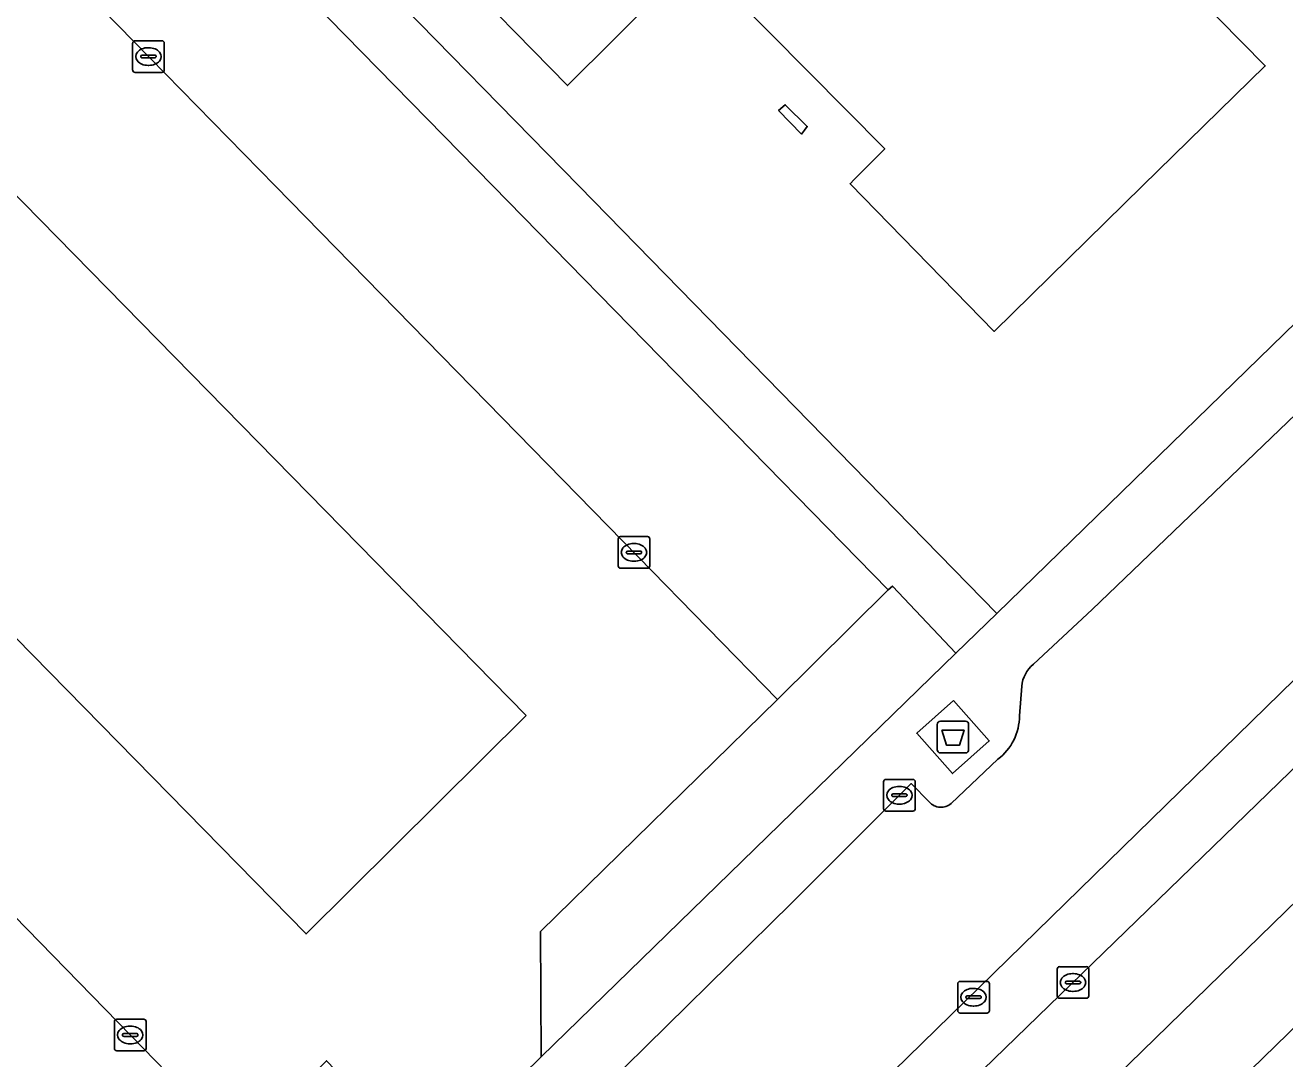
# Model space of a CAD drawing. Extents: x 159217 to 160349, y 381246 to 382172.
# Drawn here: x 159555.39 to 159595.21, y 381472.41 to 381505.08 of the extents above; entities that cross this region are included whole.
import ezdxf

# ---------------------------------------------------------------- set-up
doc = ezdxf.new("R2010")
doc.units = 0
for name, color, linetype in [('IMGEO_Afval_apart_plaats', 7, 'Continuous'), ('IMGEO_Erf', 7, 'Continuous'), ('IMGEO_Groenvoorziening', 7, 'Continuous'), ('IMGEO_Haag', 7, 'Continuous'), ('IMGEO_Kolk', 7, 'Continuous'), ('IMGEO_Pand', 7, 'Continuous'), ('IMGEO_Parkeervlak_gesloten', 7, 'Continuous'), ('IMGEO_Parkeervlak_open', 7, 'Continuous'), ('IMGEO_Rijbaan_lokaal_gesloten', 7, 'Continuous'), ('IMGEO_Rijbaan_lokaal_open', 7, 'Continuous'), ('IMGEO_Rioolput', 7, 'Continuous'), ('IMGEO_Voetpad_gesloten', 7, 'Continuous'), ('IMGEO_Voetpad_open', 7, 'Continuous')]:
    doc.layers.add(name, color=color, linetype=linetype)

msp = doc.modelspace()

# ---------------------------------------------------------------- linework, layer by layer
at = {"layer": 'IMGEO_Afval_apart_plaats'}
for p, q in [((159584.328, 381483.079), (159585.118, 381483.079)), ((159585.118, 381483.079), (159584.328, 381483.079)), ((159584.228, 381482.179), (159584.228, 381482.979)), ((159584.228, 381482.979), (159584.228, 381482.179)), ((159585.218, 381482.979), (159585.218, 381482.179)), ((159585.218, 381482.179), (159585.218, 381482.979)), ((159585.118, 381482.079), (159584.328, 381482.079)), ((159584.328, 381482.079), (159585.118, 381482.079))]:
    msp.add_line(p, q, dxfattribs=at)
msp.add_lwpolyline([(159584.371, 381482.793), (159585.075, 381482.793), (159584.926, 381482.323), (159584.52, 381482.323), (159584.371, 381482.793)], dxfattribs=at)
for centre, start, end in [((159584.328, 381482.979), 90, 180), ((159584.328, 381482.979), 90, 180), ((159585.118, 381482.979), 0, 90), ((159585.118, 381482.979), 360, 90), ((159584.328, 381482.179), 180, 270), ((159584.328, 381482.179), 180, 270), ((159585.118, 381482.179), 270, 0), ((159585.118, 381482.179), 270, 0)]:
    msp.add_arc(centre, 0.1, start, end, dxfattribs=at)
at = {"layer": 'IMGEO_Erf'}
for points in [[(159539.065, 381507.732), (159532.866, 381501.64), (159533.78, 381500.754), (159533.92, 381500.619), (159533.288, 381500), (159529.255, 381496.05), (159533.836, 381491.161), (159535.126, 381489.785), (159537.084, 381488.236), (159540.616, 381491.711), (159541.068, 381492.156), (159539.687, 381493.589), (159546.206, 381500), (159559.807, 381513.376), (159572.893, 381500), (159586.111, 381486.49), (159598.343, 381498.393)], [(159590.2, 381508.265), (159594.596, 381503.795), (159590.72, 381500), (159586.022, 381495.401), (159581.469, 381500.068), (159581.605, 381500.205), (159582.565, 381501.172), (159576.496, 381507.302)], [(159575.483, 381506.119), (159572.539, 381503.174), (159568.695, 381507.108)], [(159594.136, 381472.057), (159598.471, 381476.273), (159602.688, 381480.373), (159607.022, 381484.589), (159611.256, 381488.706), (159609.226, 381490.692), (159573.857, 381456.231)]]:
    msp.add_lwpolyline(points, dxfattribs=at)
msp.add_lwpolyline([(159579.934, 381501.639), (159579.21, 381502.381), (159579.421, 381502.57), (159580.115, 381501.88), (159580.03, 381501.766)], close=True, dxfattribs=at)
at = {"layer": 'IMGEO_Groenvoorziening'}
msp.add_lwpolyline([(159584.818, 381485.232), (159582.807, 381487.355), (159582.675, 381487.232), (159579.172, 381483.767), (159571.684, 381476.43), (159571.706, 381472.473)], close=True, dxfattribs=at)
at = {"layer": 'IMGEO_Haag'}
for points in [[(159539.065, 381507.732), (159532.866, 381501.64), (159533.78, 381500.754), (159533.92, 381500.619), (159533.288, 381500), (159529.255, 381496.05), (159533.836, 381491.161), (159535.126, 381489.785), (159537.084, 381488.236), (159540.616, 381491.711), (159541.068, 381492.156), (159539.687, 381493.589), (159546.206, 381500), (159559.807, 381513.376), (159572.893, 381500), (159586.111, 381486.49), (159598.343, 381498.393)], [(159590.2, 381508.265), (159594.596, 381503.795), (159590.72, 381500), (159586.022, 381495.401), (159581.469, 381500.068), (159581.605, 381500.205), (159582.565, 381501.172), (159576.496, 381507.302)], [(159575.483, 381506.119), (159572.539, 381503.174), (159568.695, 381507.108)]]:
    msp.add_lwpolyline(points, dxfattribs=at)
for points in [[(159579.421, 381502.57), (159580.115, 381501.88), (159580.03, 381501.766), (159579.934, 381501.639), (159579.21, 381502.381)], [(159584.818, 381485.232), (159582.807, 381487.355), (159582.675, 381487.232), (159579.172, 381483.767), (159571.684, 381476.43), (159571.706, 381472.473)]]:
    msp.add_lwpolyline(points, close=True, dxfattribs=at)
at = {"layer": 'IMGEO_Kolk'}
for p, q in [((159558.864, 381504.591), (159559.716, 381504.591)), ((159558.789, 381503.665), (159558.789, 381504.517)), ((159559.091, 381504.134), (159559.489, 381504.134)), ((159559.277, 381504.371), (159559.302, 381504.371)), ((159559.79, 381504.517), (159559.79, 381503.665)), ((159559.048, 381504.085), (159559.048, 381504.097)), ((159559.486, 381504.048), (159559.088, 381504.048)), ((159559.3, 381503.811), (159559.275, 381503.811)), ((159559.532, 381504.097), (159559.532, 381504.085)), ((159559.716, 381503.591), (159558.864, 381503.591)), ((159574.138, 381487.991), (159574.138, 381488.843)), ((159574.213, 381488.917), (159575.065, 381488.917)), ((159574.626, 381488.697), (159574.651, 381488.697)), ((159575.139, 381488.843), (159575.139, 381487.991)), ((159574.397, 381488.411), (159574.397, 381488.423)), ((159574.835, 381488.374), (159574.437, 381488.374)), ((159574.44, 381488.46), (159574.838, 381488.46)), ((159574.881, 381488.423), (159574.881, 381488.411)), ((159575.065, 381487.917), (159574.213, 381487.917)), ((159574.649, 381488.137), (159574.624, 381488.137)), ((159582.53, 381480.315), (159582.53, 381481.167)), ((159582.605, 381481.241), (159583.457, 381481.241)), ((159583.531, 381481.167), (159583.531, 381480.315)), ((159582.789, 381480.735), (159582.789, 381480.747)), ((159583.227, 381480.698), (159582.829, 381480.698)), ((159582.832, 381480.784), (159583.23, 381480.784)), ((159583.018, 381481.021), (159583.043, 381481.021)), ((159583.273, 381480.747), (159583.273, 381480.735)), ((159583.457, 381480.241), (159582.605, 381480.241)), ((159583.041, 381480.461), (159583.016, 381480.461)), ((159588.018, 381474.396), (159588.018, 381475.248)), ((159588.093, 381475.322), (159588.945, 381475.322)), ((159588.506, 381475.102), (159588.531, 381475.102)), ((159589.019, 381475.248), (159589.019, 381474.396)), ((159588.277, 381474.816), (159588.277, 381474.828)), ((159588.715, 381474.779), (159588.317, 381474.779)), ((159588.32, 381474.865), (159588.718, 381474.865)), ((159588.761, 381474.828), (159588.761, 381474.816)), ((159588.945, 381474.322), (159588.093, 381474.322)), ((159588.529, 381474.542), (159588.504, 381474.542)), ((159558.211, 381472.737), (159558.211, 381473.589)), ((159558.286, 381473.663), (159559.138, 381473.663)), ((159559.212, 381473.589), (159559.212, 381472.737)), ((159558.47, 381473.157), (159558.47, 381473.169)), ((159558.908, 381473.12), (159558.51, 381473.12)), ((159558.513, 381473.206), (159558.911, 381473.206)), ((159558.699, 381473.443), (159558.724, 381473.443)), ((159558.954, 381473.169), (159558.954, 381473.157)), ((159558.722, 381472.883), (159558.697, 381472.883)), ((159559.138, 381472.663), (159558.286, 381472.663))]:
    msp.add_line(p, q, dxfattribs=at)
for points in [[(159558.864, 381504.591), (159559.716, 381504.591)], [(159558.789, 381503.665), (159558.789, 381504.517)], [(159559.79, 381504.517), (159559.79, 381503.665)], [(159559.716, 381503.591), (159558.864, 381503.591)], [(159574.138, 381487.991), (159574.138, 381488.843)], [(159574.213, 381488.917), (159575.065, 381488.917)], [(159575.139, 381488.843), (159575.139, 381487.991)], [(159575.065, 381487.917), (159574.213, 381487.917)], [(159582.53, 381480.315), (159582.53, 381481.167)], [(159582.605, 381481.241), (159583.457, 381481.241)], [(159583.531, 381481.167), (159583.531, 381480.315)], [(159583.457, 381480.241), (159582.605, 381480.241)], [(159588.018, 381474.396), (159588.018, 381475.248)], [(159588.093, 381475.322), (159588.945, 381475.322)], [(159589.019, 381475.248), (159589.019, 381474.396)], [(159588.945, 381474.322), (159588.093, 381474.322)], [(159558.211, 381472.737), (159558.211, 381473.589)], [(159558.286, 381473.663), (159559.138, 381473.663)], [(159559.212, 381473.589), (159559.212, 381472.737)], [(159559.138, 381472.663), (159558.286, 381472.663)]]:
    msp.add_lwpolyline(points, dxfattribs=at)
for centre, radius, start, end in [((159558.866, 381504.515), 0.0765, 91.552, 178.448), ((159558.866, 381504.515), 0.0765, 91.552, 178.448), ((159559.714, 381504.515), 0.0765, 1.552, 88.448), ((159559.714, 381504.515), 0.0765, 1.552, 88.448), ((159559.088, 381504.094), 0.0403, 85.8775, 175.7526), ((159559.493, 381504.096), 0.0386, 1.7309, 96.639), ((159559.085, 381504.084), 0.0366, 178.938, 274.7102), ((159559.489, 381504.091), 0.043, 264.8664, 352.4533), ((159558.866, 381503.667), 0.0765, 181.552, 268.448), ((159558.866, 381503.667), 0.0765, 181.552, 268.448), ((159559.714, 381503.667), 0.0765, 271.552, 358.448), ((159559.714, 381503.667), 0.0765, 271.552, 358.448), ((159574.215, 381488.841), 0.0765, 91.552, 178.448), ((159574.215, 381488.841), 0.0765, 91.552, 178.448), ((159575.063, 381488.841), 0.0765, 1.552, 88.448), ((159575.063, 381488.841), 0.0765, 1.552, 88.448), ((159574.437, 381488.42), 0.0403, 85.8775, 175.7526), ((159574.434, 381488.41), 0.0366, 178.938, 274.7102), ((159574.838, 381488.417), 0.043, 264.8664, 352.4533), ((159574.842, 381488.422), 0.0386, 1.7309, 96.639), ((159574.215, 381487.993), 0.0765, 181.552, 268.448), ((159574.215, 381487.993), 0.0765, 181.552, 268.448), ((159575.063, 381487.993), 0.0765, 271.552, 358.448), ((159575.063, 381487.993), 0.0765, 271.552, 358.448), ((159582.607, 381481.165), 0.0765, 91.552, 178.448), ((159582.607, 381481.165), 0.0765, 91.552, 178.448), ((159583.455, 381481.165), 0.0765, 1.552, 88.448), ((159583.455, 381481.165), 0.0765, 1.552, 88.448), ((159582.829, 381480.744), 0.0403, 85.8775, 175.7526), ((159582.826, 381480.734), 0.0366, 178.938, 274.7102), ((159583.23, 381480.741), 0.043, 264.8664, 352.4533), ((159583.234, 381480.746), 0.0386, 1.7309, 96.639), ((159582.607, 381480.317), 0.0765, 181.552, 268.448), ((159582.607, 381480.317), 0.0765, 181.552, 268.448), ((159583.455, 381480.317), 0.0765, 271.552, 358.448), ((159583.455, 381480.317), 0.0765, 271.552, 358.448), ((159588.095, 381475.246), 0.0765, 91.552, 178.448), ((159588.095, 381475.246), 0.0765, 91.552, 178.448), ((159588.943, 381475.246), 0.0765, 1.552, 88.448), ((159588.943, 381475.246), 0.0765, 1.552, 88.448), ((159588.317, 381474.825), 0.0403, 85.8775, 175.7526), ((159588.314, 381474.815), 0.0366, 178.938, 274.7102), ((159588.718, 381474.822), 0.043, 264.8664, 352.4533), ((159588.722, 381474.827), 0.0386, 1.7309, 96.639), ((159588.095, 381474.398), 0.0765, 181.552, 268.448), ((159588.095, 381474.398), 0.0765, 181.552, 268.448), ((159588.943, 381474.398), 0.0765, 271.552, 358.448), ((159588.943, 381474.398), 0.0765, 271.552, 358.448), ((159558.288, 381473.587), 0.0765, 91.552, 178.448), ((159558.288, 381473.587), 0.0765, 91.552, 178.448), ((159559.136, 381473.587), 0.0765, 1.552, 88.448), ((159559.136, 381473.587), 0.0765, 1.552, 88.448), ((159558.51, 381473.166), 0.0403, 85.8775, 175.7526), ((159558.507, 381473.156), 0.0366, 178.938, 274.7102), ((159558.911, 381473.163), 0.043, 264.8664, 352.4533), ((159558.915, 381473.168), 0.0386, 1.7309, 96.639), ((159558.288, 381472.739), 0.0765, 181.552, 268.448), ((159558.288, 381472.739), 0.0765, 181.552, 268.448), ((159559.136, 381472.739), 0.0765, 271.552, 358.448), ((159559.136, 381472.739), 0.0765, 271.552, 358.448)]:
    msp.add_arc(centre, radius, start, end, dxfattribs=at)
for centre, major_axis, ratio, start_param, end_param in [((159559.276, 381504.091), (-0.387, 0.002), 0.722429, 4.712389, 7.853982), ((159559.301, 381504.091), (-0.39, 0.002), 0.717154, 1.570796, 4.712389), ((159574.625, 381488.417), (-0.387, 0.002), 0.722429, 4.712389, 7.853982), ((159574.65, 381488.417), (-0.39, 0.002), 0.717154, 1.570796, 4.712389), ((159583.017, 381480.741), (-0.387, 0.002), 0.722429, 4.712389, 7.853982), ((159583.042, 381480.741), (-0.39, 0.002), 0.717154, 1.570796, 4.712389), ((159588.505, 381474.822), (-0.387, 0.002), 0.722429, 4.712389, 7.853982), ((159588.53, 381474.822), (-0.39, 0.002), 0.717154, 1.570796, 4.712389), ((159558.698, 381473.163), (-0.387, 0.002), 0.722429, 4.712389, 7.853982), ((159558.723, 381473.163), (-0.39, 0.002), 0.717154, 1.570796, 4.712389)]:
    msp.add_ellipse(centre, major_axis=major_axis, ratio=ratio, start_param=start_param, end_param=end_param, dxfattribs=at)
at = {"layer": 'IMGEO_Pand'}
for points in [[(159576.496, 381507.302), (159582.565, 381501.172), (159581.605, 381500.205), (159581.469, 381500.068), (159586.022, 381495.401), (159590.72, 381500), (159594.596, 381503.795), (159590.2, 381508.265)], [(159568.695, 381507.108), (159572.539, 381503.174), (159575.483, 381506.119)]]:
    msp.add_lwpolyline(points, dxfattribs=at)
for points in [[(159580.03, 381501.766), (159580.115, 381501.88), (159579.421, 381502.57), (159579.21, 381502.381), (159579.934, 381501.639)], [(159599.017, 381467.038), (159603.352, 381471.254), (159598.471, 381476.273), (159594.136, 381472.057)]]:
    msp.add_lwpolyline(points, close=True, dxfattribs=at)
at = {"layer": 'IMGEO_Parkeervlak_gesloten'}
msp.add_lwpolyline([(159582.905, 381469.38), (159599.187, 381485.169), (159602.545, 381488.611), (159604.123, 381490.08), (159604.284, 381490.241), (159604.342, 381490.295), (159604.396, 381490.353), (159604.443, 381490.416), (159604.485, 381490.483), (159604.521, 381490.554), (159604.551, 381490.627), (159604.573, 381490.703), (159604.589, 381490.78), (159604.598, 381490.859), (159604.6, 381490.931), (159604.668, 381492.597), (159604.673, 381492.68), (159604.698, 381492.865), (159604.738, 381493.047), (159604.795, 381493.224), (159604.867, 381493.396), (159604.955, 381493.561), (159605.042, 381493.695), (159561.561, 381451.233)], dxfattribs=at)
at = {"layer": 'IMGEO_Parkeervlak_open'}
for points in [[(159579.172, 381483.767), (159582.675, 381487.232), (159570.172, 381500), (159559.802, 381510.59), (159556.306, 381507.151), (159559.328, 381504.05), (159563.294, 381500), (159574.769, 381488.282)], [(159571.232, 381483.259), (159554.808, 381500), (159554.496, 381500.318), (159554.173, 381500), (159547.51, 381493.445), (159564.273, 381476.358)], [(159537.084, 381488.236), (159557.81, 381467.042), (159558.674, 381466.158), (159562.167, 381469.621), (159558.742, 381473.134), (159540.616, 381491.711)]]:
    msp.add_lwpolyline(points, close=True, dxfattribs=at)
at = {"layer": 'IMGEO_Rijbaan_lokaal_gesloten'}
for points in [[(159610.359, 381508.766), (159602.548, 381502.232), (159602.535, 381501.664), (159602.47, 381501.1), (159602.356, 381500.544), (159602.192, 381500), (159602.122, 381499.813), (159601.898, 381499.315), (159601.631, 381498.839), (159601.322, 381498.388), (159600.974, 381497.967), (159589.128, 381486.611), (159587.265, 381484.884)], [(159561.561, 381451.233), (159605.042, 381493.695), (159605.057, 381493.718), (159605.172, 381493.864), (159605.3, 381494), (159605.386, 381494.09), (159605.672, 381494.357), (159605.981, 381494.598), (159606.31, 381494.809), (159606.657, 381494.991), (159607.018, 381495.141), (159607.391, 381495.258), (159607.774, 381495.341), (159608.162, 381495.389), (159608.553, 381495.403), (159608.943, 381495.382), (159609.331, 381495.326), (159609.711, 381495.236), (159610.082, 381495.112), (159616.217, 381500), (159617.375, 381500.923)], [(159586.897, 381484.186), (159586.826, 381483.253)], [(159586.143, 381481.88), (159584.667, 381480.481)], [(159583.978, 381480.527), (159583.4, 381481.11), (159579.617, 381477.325), (159573.71, 381471.509)]]:
    msp.add_lwpolyline(points, dxfattribs=at)
for centre, radius, start, end in [((159587.942, 381484.081), 1.05, 130.1304, 174.2713), ((159585.114, 381483.248), 1.712, 306.9386, 0.1653), ((159584.345, 381480.844), 0.485, 220.813, 311.5478)]:
    msp.add_arc(centre, radius, start, end, dxfattribs=at)
at = {"layer": 'IMGEO_Rijbaan_lokaal_open'}
for points in [[(159563.294, 381500), (159559.328, 381504.05), (159556.306, 381507.151), (159549.039, 381500), (159541.068, 381492.156), (159540.616, 381491.711), (159558.742, 381473.134), (159562.167, 381469.621), (159564.915, 381472.347), (159568.157, 381468.986), (159571.706, 381472.473), (159571.684, 381476.43), (159579.172, 381483.767), (159574.769, 381488.282)], [(159571.232, 381483.259), (159564.273, 381476.358), (159547.51, 381493.445), (159554.173, 381500), (159554.496, 381500.318), (159554.808, 381500)]]:
    msp.add_lwpolyline(points, close=True, dxfattribs=at)
at = {"layer": 'IMGEO_Rioolput'}
for p, q in [((159584.874, 381473.931), (159584.874, 381474.783)), ((159584.949, 381474.857), (159585.801, 381474.857)), ((159585.875, 381474.783), (159585.875, 381473.931)), ((159585.133, 381474.351), (159585.133, 381474.363)), ((159585.571, 381474.314), (159585.173, 381474.314)), ((159585.176, 381474.4), (159585.574, 381474.4)), ((159585.362, 381474.637), (159585.387, 381474.637)), ((159585.617, 381474.363), (159585.617, 381474.351)), ((159585.385, 381474.077), (159585.36, 381474.077)), ((159585.801, 381473.857), (159584.949, 381473.857))]:
    msp.add_line(p, q, dxfattribs=at)
for points in [[(159584.874, 381473.931), (159584.874, 381474.783)], [(159584.949, 381474.857), (159585.801, 381474.857)], [(159585.875, 381474.783), (159585.875, 381473.931)], [(159585.801, 381473.857), (159584.949, 381473.857)]]:
    msp.add_lwpolyline(points, dxfattribs=at)
for centre, radius, start, end in [((159584.951, 381474.781), 0.0765, 91.552, 178.448), ((159584.951, 381474.781), 0.0765, 91.552, 178.448), ((159585.799, 381474.781), 0.0765, 1.552, 88.448), ((159585.799, 381474.781), 0.0765, 1.552, 88.448), ((159585.173, 381474.36), 0.0403, 85.8775, 175.7526), ((159585.17, 381474.35), 0.0366, 178.938, 274.7102), ((159585.574, 381474.357), 0.043, 264.8664, 352.4533), ((159585.578, 381474.362), 0.0386, 1.7309, 96.639), ((159584.951, 381473.933), 0.0765, 181.552, 268.448), ((159584.951, 381473.933), 0.0765, 181.552, 268.448), ((159585.799, 381473.933), 0.0765, 271.552, 358.448), ((159585.799, 381473.933), 0.0765, 271.552, 358.448)]:
    msp.add_arc(centre, radius, start, end, dxfattribs=at)
for centre, major_axis, ratio, start_param, end_param in [((159585.361, 381474.357), (-0.387, 0.002), 0.722429, 4.712389, 7.853982), ((159585.386, 381474.357), (-0.39, 0.002), 0.717154, 1.570796, 4.712389)]:
    msp.add_ellipse(centre, major_axis=major_axis, ratio=ratio, start_param=start_param, end_param=end_param, dxfattribs=at)
at = {"layer": 'IMGEO_Voetpad_gesloten'}
msp.add_lwpolyline([(159584.74, 381483.732), (159583.577, 381482.7), (159584.706, 381481.427), (159585.869, 381482.459)], close=True, dxfattribs=at)
at = {"layer": 'IMGEO_Voetpad_open'}
for points in [[(159586.111, 381486.49), (159572.893, 381500), (159559.807, 381513.376), (159546.206, 381500), (159539.687, 381493.589), (159541.068, 381492.156), (159549.039, 381500), (159556.306, 381507.151), (159559.802, 381510.59), (159570.172, 381500), (159582.675, 381487.232), (159582.807, 381487.355), (159584.818, 381485.232)], [(159584.74, 381483.732), (159585.869, 381482.459), (159584.706, 381481.427), (159583.577, 381482.7)]]:
    msp.add_lwpolyline(points, close=True, dxfattribs=at)
for points in [[(159600.974, 381497.967), (159601.322, 381498.388), (159601.631, 381498.839), (159601.898, 381499.315), (159602.122, 381499.813), (159602.192, 381500), (159602.356, 381500.544), (159602.47, 381501.1), (159602.535, 381501.664), (159602.548, 381502.232), (159598.343, 381498.393), (159586.111, 381486.49), (159584.818, 381485.232), (159571.706, 381472.473), (159568.157, 381468.986), (159562.025, 381462.991), (159559.843, 381460.857), (159544.065, 381445.432)], [(159587.265, 381484.884), (159589.128, 381486.611), (159600.974, 381497.967)], [(159539.277, 381422.576), (159544.261, 381427.431), (159554.351, 381437.259), (159558.85, 381441.633), (159563.183, 381445.848), (159567.473, 381450.018), (159571.816, 381454.242), (159572.669, 381455.073), (159573.857, 381456.231), (159609.226, 381490.692), (159611.723, 381493.938)], [(159599.187, 381485.169), (159582.905, 381469.38)], [(159586.826, 381483.253), (159586.897, 381484.186)], [(159584.667, 381480.481), (159586.143, 381481.88)], [(159533.511, 381432.388), (159551.139, 381449.604), (159553.707, 381452.118), (159557.278, 381455.629), (159559.073, 381457.375), (159567.162, 381465.109), (159568.824, 381466.734), (159573.71, 381471.509), (159579.617, 381477.325), (159583.4, 381481.11), (159583.978, 381480.527)]]:
    msp.add_lwpolyline(points, dxfattribs=at)
for centre, radius, start, end in [((159587.942, 381484.081), 1.05, 130.1304, 174.2713), ((159585.114, 381483.248), 1.712, 306.9386, 0.1653), ((159584.345, 381480.844), 0.485, 220.813, 311.5478)]:
    msp.add_arc(centre, radius, start, end, dxfattribs=at)

doc.saveas('drawing.dxf')
